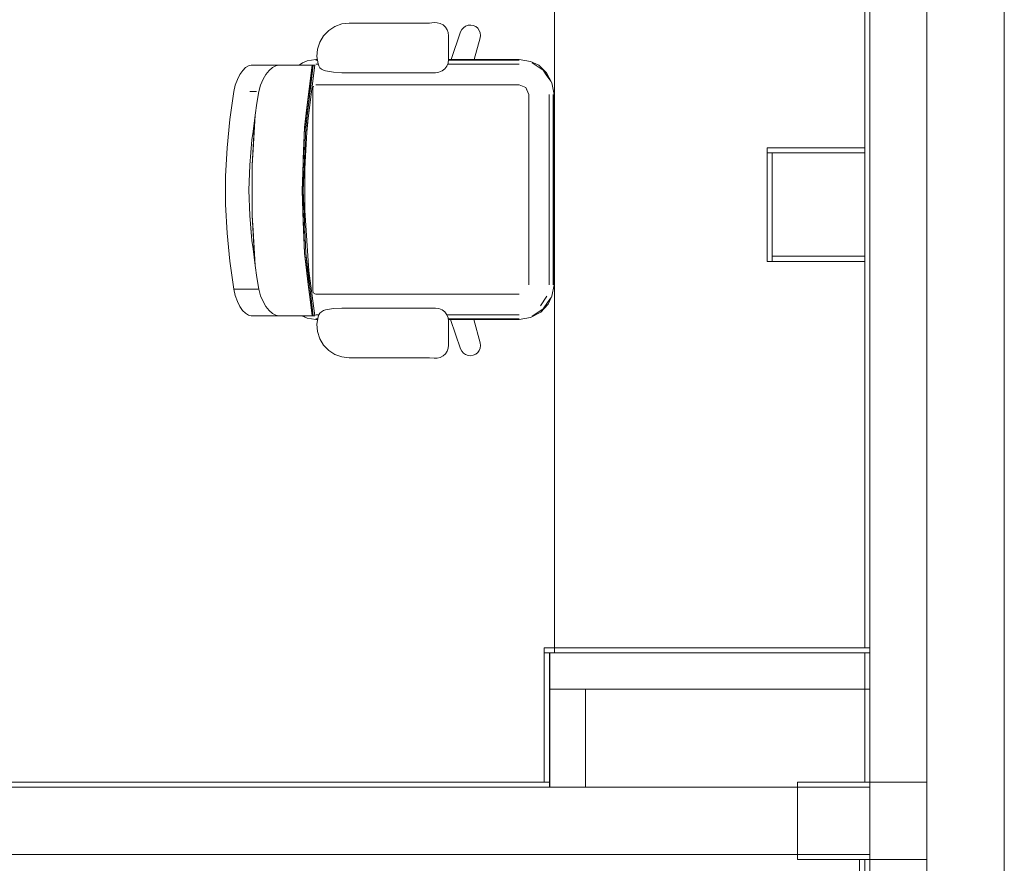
# Model space of a CAD drawing. Header units: millimetres. Extents: x 2 to 902, y -447 to 199.
# Tile 1028 of 1056: x 82.01 to 85.82, y 157.59 to 160.85. Entities that reach past the tile are written whole.
import ezdxf

# ---------------------------------------------------------------- set-up
doc = ezdxf.new("R2010")
doc.units = ezdxf.units.MM
doc.header["$MEASUREMENT"] = 0
for name, color, linetype, lineweight in [('IFC-Elemento de mobília-Contorno', 152, 'Continuous', 5), ('IFC-Laje-Contorno', 134, 'Continuous', 5), ('IFC-Parede padrão-Contorno', 44, 'Continuous', 5), ('IFC-Pilar-Contorno', 83, 'Continuous', 5), ('IFC-Viga-Contorno', 66, 'Continuous', 5)]:
    doc.layers.add(name, color=color, linetype=linetype, lineweight=lineweight)

msp = doc.modelspace()

# ---------------------------------------------------------------- linework, layer by layer
at = {"layer": 'IFC-Elemento de mobília-Contorno', "color": 7, "lineweight": 5}
for p, q in [((83.2095, 160.8112), (83.2336, 160.8267)), ((83.2095, 160.8112), (83.2336, 160.8267)), ((83.2336, 160.8267), (83.2606, 160.8364)), ((83.2336, 160.8267), (83.2606, 160.8364)), ((83.2606, 160.8364), (83.2891, 160.8397)), ((83.2606, 160.8364), (83.2891, 160.8397)), ((83.2891, 160.8397), (83.5822, 160.8397)), ((83.2891, 160.8397), (83.5822, 160.8397)), ((83.5822, 160.8397), (83.5998, 160.8401)), ((83.5822, 160.8397), (83.5998, 160.8401)), ((83.5998, 160.8401), (83.6175, 160.8415)), ((83.5998, 160.8401), (83.6175, 160.8415)), ((83.6175, 160.8415), (83.6296, 160.8412)), ((83.6175, 160.8415), (83.6296, 160.8412)), ((83.6296, 160.8412), (83.6413, 160.8381)), ((83.6296, 160.8412), (83.6413, 160.8381)), ((83.6413, 160.8381), (83.6519, 160.8324)), ((83.6413, 160.8381), (83.6519, 160.8324)), ((83.6519, 160.8324), (83.6609, 160.8243)), ((83.6519, 160.8324), (83.6609, 160.8243)), ((83.6609, 160.8243), (83.6677, 160.8143)), ((83.6609, 160.8243), (83.6677, 160.8143)), ((83.7245, 160.8144), (83.7311, 160.822)), ((83.7245, 160.8144), (83.7311, 160.822)), ((83.7311, 160.822), (83.7395, 160.8277)), ((83.7311, 160.822), (83.7395, 160.8277)), ((83.7395, 160.8277), (83.749, 160.8311)), ((83.7395, 160.8277), (83.749, 160.8311)), ((83.749, 160.8311), (83.759, 160.8319)), ((83.749, 160.8311), (83.759, 160.8319)), ((83.759, 160.8319), (83.769, 160.8302)), ((83.759, 160.8319), (83.769, 160.8302)), ((83.769, 160.8302), (83.7782, 160.826)), ((83.769, 160.8302), (83.7782, 160.826)), ((83.7782, 160.826), (83.786, 160.8197)), ((83.7782, 160.826), (83.786, 160.8197)), ((83.1749, 160.766), (83.1896, 160.7906)), ((83.1749, 160.766), (83.1896, 160.7906)), ((83.1896, 160.7906), (83.2095, 160.8112)), ((83.1896, 160.7906), (83.2095, 160.8112)), ((83.6677, 160.8143), (83.6719, 160.8029)), ((83.6677, 160.8143), (83.6719, 160.8029)), ((83.6719, 160.8029), (83.6734, 160.7909)), ((83.6719, 160.8029), (83.6734, 160.7909)), ((83.6734, 160.6984), (83.6734, 160.7909)), ((83.6734, 160.6984), (83.6734, 160.7909)), ((83.6829, 160.6985), (83.72, 160.8054)), ((83.6829, 160.6985), (83.72, 160.8054)), ((83.72, 160.8054), (83.7245, 160.8144)), ((83.72, 160.8054), (83.7245, 160.8144)), ((83.773, 160.6988), (83.7955, 160.7822)), ((83.773, 160.6988), (83.7955, 160.7822)), ((83.786, 160.8197), (83.792, 160.8115)), ((83.786, 160.8197), (83.792, 160.8115)), ((83.792, 160.8115), (83.7957, 160.8022)), ((83.792, 160.8115), (83.7957, 160.8022)), ((83.7955, 160.7822), (83.7969, 160.7921)), ((83.7955, 160.7822), (83.7969, 160.7921)), ((83.7957, 160.8022), (83.7969, 160.7921)), ((83.7957, 160.8022), (83.7969, 160.7921)), ((83.1662, 160.7387), (83.1749, 160.766)), ((83.1662, 160.7387), (83.1749, 160.766)), ((83.1639, 160.7101), (83.1662, 160.7387)), ((83.1639, 160.7101), (83.1662, 160.7387)), ((83.1639, 160.7101), (83.1681, 160.6818)), ((83.1639, 160.7101), (83.1681, 160.6818)), ((82.8766, 160.6563), (82.8876, 160.6678)), ((82.8766, 160.6563), (82.8876, 160.6678)), ((82.8876, 160.6678), (82.8986, 160.6749)), ((82.8876, 160.6678), (82.8986, 160.6749)), ((82.8986, 160.6749), (82.9089, 160.6773)), ((82.8986, 160.6749), (82.9089, 160.6773)), ((82.9089, 160.6773), (83.0169, 160.6773)), ((82.9089, 160.6773), (83.0169, 160.6773)), ((82.979, 160.6566), (82.9919, 160.6679)), ((82.979, 160.6566), (82.9919, 160.6679)), ((82.9919, 160.6679), (83.0047, 160.6749)), ((82.9919, 160.6679), (83.0047, 160.6749)), ((83.0047, 160.6749), (83.0169, 160.6773)), ((83.0047, 160.6749), (83.0169, 160.6773)), ((83.0169, 160.6773), (83.052, 160.6773)), ((83.0169, 160.6773), (83.052, 160.6773)), ((83.052, 160.6773), (83.0817, 160.6773)), ((83.052, 160.6773), (83.0817, 160.6773)), ((83.0817, 160.6773), (83.1059, 160.6773)), ((83.0817, 160.6773), (83.1059, 160.6773)), ((83.0948, 160.6773), (83.1076, 160.6864)), ((83.0948, 160.6773), (83.1076, 160.6864)), ((83.1059, 160.6773), (83.1244, 160.6773)), ((83.1059, 160.6773), (83.1244, 160.6773)), ((83.1076, 160.6864), (83.1267, 160.6941)), ((83.1076, 160.6864), (83.1267, 160.6941)), ((83.1161, 160.4355), (83.1451, 160.6773)), ((83.1205, 160.4355), (83.1495, 160.6773)), ((83.1244, 160.6773), (83.1371, 160.6773)), ((83.1244, 160.6773), (83.1371, 160.6773)), ((83.1253, 160.5125), (83.1451, 160.6773)), ((83.1267, 160.6941), (83.1594, 160.6993)), ((83.1267, 160.6941), (83.1594, 160.6993)), ((83.1267, 160.4411), (83.1556, 160.6773)), ((83.1267, 160.4411), (83.1556, 160.6773)), ((83.1346, 160.5894), (83.1451, 160.6773)), ((83.1371, 160.6773), (83.144, 160.6773)), ((83.1371, 160.6773), (83.144, 160.6773)), ((83.1398, 160.6334), (83.1456, 160.6773)), ((83.1398, 160.6334), (83.1451, 160.6773)), ((83.1398, 160.6332), (83.1451, 160.6773)), ((83.1398, 160.6334), (83.1456, 160.6773)), ((83.144, 160.6773), (83.1451, 160.6773)), ((83.144, 160.6773), (83.1451, 160.6773)), ((83.1442, 160.6334), (83.1495, 160.6773)), ((83.1442, 160.6334), (83.1495, 160.6773)), ((83.1451, 160.6773), (83.1456, 160.6773)), ((83.1451, 160.6773), (83.1456, 160.6773)), ((83.1456, 160.6773), (83.1461, 160.6773)), ((83.1456, 160.6773), (83.1461, 160.6773)), ((83.1461, 160.6773), (83.1495, 160.6773)), ((83.1461, 160.6773), (83.1495, 160.6773)), ((83.1495, 160.6773), (83.1542, 160.6773)), ((83.1495, 160.6773), (83.1542, 160.6773)), ((83.1542, 160.6773), (83.1556, 160.6773)), ((83.1542, 160.6773), (83.1556, 160.6773)), ((83.1594, 160.6993), (83.1655, 160.6993)), ((83.1594, 160.6993), (83.1655, 160.6993)), ((83.1594, 160.6957), (83.166, 160.6957)), ((83.1594, 160.6802), (83.1687, 160.6802)), ((83.1681, 160.6818), (83.1712, 160.674)), ((83.1681, 160.6818), (83.1712, 160.674)), ((83.1712, 160.674), (83.1758, 160.6671)), ((83.1712, 160.674), (83.1758, 160.6671)), ((83.6585, 160.6625), (83.6666, 160.673)), ((83.6585, 160.6625), (83.6666, 160.673)), ((83.6666, 160.673), (83.6716, 160.6853)), ((83.6666, 160.673), (83.6716, 160.6853)), ((83.6695, 160.6802), (83.6728, 160.6802)), ((83.6695, 160.6802), (83.7787, 160.6802)), ((83.6695, 160.6802), (83.6728, 160.6802)), ((83.6716, 160.6853), (83.6734, 160.6984)), ((83.6716, 160.6853), (83.6734, 160.6984)), ((83.6728, 160.6802), (83.9468, 160.6802)), ((83.673, 160.6957), (83.9468, 160.6957)), ((83.6734, 160.6984), (83.9468, 160.6993)), ((83.6734, 160.6984), (83.9468, 160.6993)), ((83.9468, 160.6993), (83.9908, 160.6906)), ((83.9468, 160.6993), (83.9908, 160.6906)), ((83.9908, 160.6906), (84.022, 160.6765)), ((83.9908, 160.6906), (84.022, 160.6765)), ((83.9972, 160.6857), (84.0157, 160.6735)), ((83.9972, 160.6857), (84.0157, 160.6735)), ((84.0157, 160.6735), (84.0399, 160.6571)), ((84.0157, 160.6735), (84.0399, 160.6571)), ((84.022, 160.6765), (84.0529, 160.647)), ((84.022, 160.6765), (84.0529, 160.647)), ((82.8561, 160.6216), (82.8659, 160.6408)), ((82.8561, 160.6216), (82.8659, 160.6408)), ((82.8659, 160.6408), (82.8766, 160.6563)), ((82.8659, 160.6408), (82.8766, 160.6563)), ((82.9553, 160.6222), (82.9666, 160.6413)), ((82.9553, 160.6222), (82.9666, 160.6413)), ((82.9666, 160.6413), (82.979, 160.6566)), ((82.9666, 160.6413), (82.979, 160.6566)), ((83.1205, 160.4355), (83.1442, 160.6334)), ((83.1253, 160.5125), (83.1398, 160.6334)), ((83.13, 160.551), (83.1398, 160.6334)), ((83.1396, 160.5949), (83.1442, 160.6334)), ((83.1396, 160.5949), (83.1442, 160.6334)), ((83.1758, 160.6671), (83.1818, 160.6614)), ((83.1758, 160.6671), (83.1818, 160.6614)), ((83.1818, 160.6614), (83.1889, 160.6571)), ((83.1818, 160.6614), (83.1889, 160.6571)), ((83.1889, 160.6571), (83.1968, 160.6545)), ((83.1889, 160.6571), (83.1968, 160.6545)), ((83.1968, 160.6545), (83.2284, 160.6493)), ((83.1968, 160.6545), (83.2284, 160.6493)), ((83.2284, 160.6493), (83.2603, 160.6476)), ((83.2284, 160.6493), (83.2603, 160.6476)), ((83.2603, 160.6476), (83.6226, 160.6476)), ((83.2603, 160.6476), (83.6226, 160.6476)), ((83.6226, 160.6476), (83.6357, 160.6493)), ((83.6226, 160.6476), (83.6357, 160.6493)), ((83.6357, 160.6493), (83.648, 160.6544)), ((83.6357, 160.6493), (83.648, 160.6544)), ((83.648, 160.6544), (83.6585, 160.6625)), ((83.648, 160.6544), (83.6585, 160.6625)), ((84.0399, 160.6571), (84.0542, 160.6358)), ((84.0399, 160.6571), (84.0685, 160.6144)), ((84.0529, 160.647), (84.0734, 160.608)), ((84.0529, 160.647), (84.0734, 160.608)), ((84.0542, 160.6358), (84.0685, 160.6144)), ((82.8424, 160.5747), (82.8481, 160.5993)), ((82.8424, 160.5747), (82.8481, 160.5993)), ((82.8481, 160.5993), (82.8561, 160.6216)), ((82.8481, 160.5993), (82.8561, 160.6216)), ((82.9395, 160.5747), (82.946, 160.5998)), ((82.9395, 160.5747), (82.946, 160.5998)), ((82.946, 160.5998), (82.9553, 160.6222)), ((82.946, 160.5998), (82.9553, 160.6222)), ((83.135, 160.5564), (83.1396, 160.5949)), ((83.1479, 160.5894), (83.1503, 160.5952)), ((83.1479, 160.5894), (83.1493, 160.5928)), ((83.1493, 160.5928), (83.1503, 160.5952)), ((83.1594, 160.6009), (83.9468, 160.6009)), ((83.9468, 160.6009), (83.9665, 160.5927)), ((83.9468, 160.6009), (83.9729, 160.5901)), ((83.9665, 160.5927), (83.9729, 160.5901)), ((84.0734, 160.608), (84.0821, 160.564)), ((84.0734, 160.608), (84.0821, 160.564)), ((82.8266, 160.4663), (82.8424, 160.5747)), ((82.8266, 160.4663), (82.8424, 160.5747)), ((82.904, 160.5747), (82.9306, 160.5747)), ((82.9317, 160.5294), (82.9395, 160.5747)), ((82.9317, 160.5294), (82.9395, 160.5747)), ((83.1277, 160.496), (83.135, 160.5564)), ((83.1277, 160.496), (83.135, 160.5564)), ((83.13, 160.551), (83.1346, 160.5894)), ((83.1479, 159.802), (83.1479, 160.5894)), ((83.9729, 160.5901), (83.9781, 160.5773)), ((83.9729, 160.5901), (83.9836, 160.564)), ((83.9836, 159.8274), (83.9836, 160.564)), ((83.9836, 159.8274), (83.9836, 160.564)), ((84.063, 159.8274), (84.063, 160.564)), ((84.0785, 160.2409), (84.0785, 160.564)), ((84.0808, 160.1957), (84.0821, 160.564)), ((84.0808, 160.1957), (84.0821, 160.564)), ((82.9248, 160.4839), (82.9317, 160.5294)), ((82.9248, 160.4839), (82.9317, 160.5294)), ((82.9132, 160.2899), (82.9248, 160.4839)), ((82.9167, 160.42), (82.9248, 160.4839)), ((82.9167, 160.3489), (82.9248, 160.4839)), ((82.9167, 160.42), (82.9248, 160.4839)), ((82.9203, 160.4079), (82.9248, 160.4839)), ((83.1161, 160.4355), (83.1253, 160.5125)), ((83.1205, 160.4355), (83.1277, 160.496)), ((83.1218, 160.4831), (83.1253, 160.5125)), ((82.816, 160.357), (82.8266, 160.4663)), ((82.816, 160.357), (82.8266, 160.4663)), ((83.1158, 160.4267), (83.1207, 160.474)), ((83.1158, 160.4267), (83.1207, 160.4739)), ((83.1161, 160.4355), (83.1207, 160.474)), ((83.1177, 160.278), (83.1267, 160.4411)), ((83.1177, 160.278), (83.1267, 160.4411)), ((83.1254, 160.4175), (83.1285, 160.4559)), ((83.1254, 160.4175), (83.1285, 160.4559)), ((82.9126, 160.3874), (82.9167, 160.42)), ((82.9126, 160.3874), (82.9167, 160.42)), ((82.9132, 160.2899), (82.9203, 160.4079)), ((82.9167, 160.3489), (82.9203, 160.4079)), ((83.1065, 160.1921), (83.1161, 160.4355)), ((83.1108, 160.1921), (83.1205, 160.4355)), ((83.1113, 160.3138), (83.1161, 160.4355)), ((83.1137, 160.3747), (83.1161, 160.4355)), ((83.1181, 160.3747), (83.1205, 160.4355)), ((82.9082, 160.3388), (82.9126, 160.3874)), ((82.9082, 160.3388), (82.9126, 160.3874)), ((83.1113, 160.3138), (83.1137, 160.3747)), ((83.1156, 160.3138), (83.1181, 160.3747)), ((82.8107, 160.2471), (82.816, 160.357)), ((82.8107, 160.2471), (82.816, 160.357)), ((82.9039, 160.2902), (82.9082, 160.3388)), ((82.9039, 160.2902), (82.9082, 160.3388)), ((82.9132, 160.2899), (82.9167, 160.3489)), ((82.9006, 160.1927), (82.9039, 160.2902)), ((82.9006, 160.1927), (82.9039, 160.2902)), ((82.9132, 160.0956), (82.9132, 160.2899)), ((83.1089, 160.253), (83.1113, 160.3138)), ((83.1089, 160.253), (83.1113, 160.3138)), ((83.1108, 160.1921), (83.1156, 160.3138)), ((83.1132, 160.253), (83.1156, 160.3138)), ((83.1177, 160.2721), (83.119, 160.3027)), ((83.1177, 160.2721), (83.119, 160.3027)), ((83.1065, 160.1921), (83.1089, 160.253)), ((83.1065, 160.1921), (83.1089, 160.253)), ((83.1108, 160.1921), (83.1132, 160.253)), ((83.1174, 160.1144), (83.1177, 160.278)), ((83.1174, 160.1144), (83.1177, 160.278)), ((84.0785, 160.0795), (84.0785, 160.2798)), ((82.8107, 160.2471), (82.8107, 160.1371)), ((82.8107, 160.2471), (82.8107, 160.1371)), ((84.0785, 159.8274), (84.0785, 160.2409)), ((84.081, 160.2359), (84.0838, 160.2358)), ((84.081, 160.2359), (84.0838, 160.2358)), ((82.9006, 160.1927), (82.9038, 160.0952)), ((82.9006, 160.1927), (82.9038, 160.0952)), ((83.1065, 160.1921), (83.1089, 160.1313)), ((83.1065, 160.1921), (83.1113, 160.0704)), ((83.1065, 160.1921), (83.1089, 160.1313)), ((83.1065, 160.1921), (83.1161, 159.9488)), ((83.1108, 160.1921), (83.1205, 159.9488)), ((83.1108, 160.1921), (83.1132, 160.1313)), ((84.0808, 160.1957), (84.0821, 159.8274)), ((84.0808, 160.1957), (84.0821, 159.8274)), ((82.8107, 160.1371), (82.8161, 160.0273)), ((82.8107, 160.1371), (82.8161, 160.0273)), ((84.081, 160.1484), (84.0838, 160.1485)), ((84.081, 160.1484), (84.0838, 160.1485)), ((83.1089, 160.1313), (83.1113, 160.0704)), ((83.1089, 160.1313), (83.1113, 160.0704)), ((83.1132, 160.1313), (83.1156, 160.0704)), ((83.1132, 160.1313), (83.1156, 160.0704)), ((83.1132, 160.1313), (83.1205, 159.9488)), ((83.1174, 160.1144), (83.1324, 159.8808)), ((83.1174, 160.1144), (83.1324, 159.8808)), ((82.9038, 160.0952), (82.9082, 160.0467)), ((82.9038, 160.0952), (82.9082, 160.0467)), ((82.9038, 160.0952), (82.9125, 159.9981)), ((82.9132, 160.0956), (82.9202, 159.9776)), ((82.9132, 160.0956), (82.9167, 160.0366)), ((82.9132, 160.0956), (82.9247, 159.9015)), ((83.1113, 160.0704), (83.1137, 160.0096)), ((83.1156, 160.0704), (83.1205, 159.9488)), ((82.8161, 160.0273), (82.8267, 159.918)), ((82.8161, 160.0273), (82.8267, 159.918)), ((82.9082, 160.0467), (82.9125, 159.9981)), ((82.9082, 160.0467), (82.9125, 159.9981)), ((82.9167, 160.0366), (82.9247, 159.9015)), ((82.9167, 160.0366), (82.9202, 159.9776)), ((82.9125, 159.9981), (82.9166, 159.9655)), ((83.1137, 160.0096), (83.1161, 159.9488)), ((82.9166, 159.9655), (82.9247, 159.9015)), ((82.9202, 159.9776), (82.9247, 159.9015)), ((83.1161, 159.9488), (83.1234, 159.8883)), ((83.1161, 159.9488), (83.1451, 159.7069)), ((83.1161, 159.9488), (83.1306, 159.8278)), ((83.1205, 159.9488), (83.1251, 159.9103)), ((83.1205, 159.9488), (83.1348, 159.8296)), ((82.8267, 159.918), (82.8424, 159.8095)), ((82.8267, 159.918), (82.8424, 159.8095)), ((83.1251, 159.9103), (83.1343, 159.8333)), ((83.1251, 159.9103), (83.1297, 159.8718)), ((83.1251, 159.9103), (83.1297, 159.8718)), ((83.1251, 159.9103), (83.1348, 159.8296)), ((82.9247, 159.9015), (82.9316, 159.8554)), ((82.9247, 159.9015), (82.9316, 159.8554)), ((83.1234, 159.8883), (83.1306, 159.8278)), ((83.1297, 159.8718), (83.1343, 159.8333)), ((83.1297, 159.8718), (83.1343, 159.8333)), ((83.1297, 159.8718), (83.1348, 159.8296)), ((83.1313, 159.8979), (83.1344, 159.8662)), ((83.1313, 159.8979), (83.1344, 159.8662)), ((83.1324, 159.8808), (83.1556, 159.7069)), ((83.1324, 159.8808), (83.1556, 159.7069)), ((82.9316, 159.8554), (82.9395, 159.8095)), ((82.9316, 159.8554), (82.9395, 159.8095)), ((83.1343, 159.8333), (83.1348, 159.8296)), ((83.1348, 159.8296), (83.1442, 159.7509)), ((83.1348, 159.8296), (83.1389, 159.7948)), ((83.1348, 159.8296), (83.1495, 159.7069)), ((83.1348, 159.8296), (83.1389, 159.7948)), ((82.8424, 159.8095), (82.8481, 159.7849)), ((82.8424, 159.8095), (82.8481, 159.7849)), ((82.8424, 159.8095), (82.9395, 159.8095)), ((82.9041, 159.8095), (82.9395, 159.8095)), ((82.9395, 159.8095), (82.946, 159.7845)), ((82.9395, 159.8095), (82.946, 159.7845)), ((83.1306, 159.8278), (83.1352, 159.7894)), ((83.1306, 159.8278), (83.1352, 159.7894)), ((83.1389, 159.7948), (83.1442, 159.7509)), ((83.1389, 159.7948), (83.1442, 159.7509)), ((83.1479, 159.802), (83.1513, 159.7939)), ((83.1479, 159.802), (83.1493, 159.7986)), ((83.1493, 159.7986), (83.1503, 159.7963)), ((83.1503, 159.7963), (83.1513, 159.7939)), ((83.1536, 159.7929), (83.1594, 159.7906)), ((83.1536, 159.7929), (83.156, 159.792)), ((83.156, 159.792), (83.1594, 159.7906)), ((84.0734, 159.7834), (84.0821, 159.8274)), ((84.0734, 159.7834), (84.0821, 159.8274)), ((82.8481, 159.7849), (82.8561, 159.7626)), ((82.8481, 159.7849), (82.8561, 159.7626)), ((82.8561, 159.7626), (82.8659, 159.7435)), ((82.8561, 159.7626), (82.8659, 159.7435)), ((82.946, 159.7845), (82.9553, 159.762)), ((82.946, 159.7845), (82.9553, 159.762)), ((82.9553, 159.762), (82.9666, 159.743)), ((82.9553, 159.762), (82.9666, 159.743)), ((83.1352, 159.7894), (83.1398, 159.7509)), ((83.1352, 159.7894), (83.1398, 159.7509)), ((83.1594, 159.7906), (83.9468, 159.7906)), ((84.0289, 159.7453), (84.0541, 159.783)), ((84.0399, 159.7343), (84.0562, 159.7585)), ((84.0399, 159.7343), (84.0562, 159.7585)), ((84.0562, 159.7585), (84.0685, 159.777)), ((84.0562, 159.7585), (84.0685, 159.777)), ((84.0593, 159.7522), (84.0734, 159.7834)), ((84.0593, 159.7522), (84.0734, 159.7834)), ((82.8659, 159.7435), (82.8765, 159.728)), ((82.8659, 159.7435), (82.8765, 159.728)), ((82.8765, 159.728), (82.8876, 159.7165)), ((82.8765, 159.728), (82.8876, 159.7165)), ((82.8876, 159.7165), (82.8986, 159.7094)), ((82.8876, 159.7165), (82.8986, 159.7094)), ((82.9666, 159.743), (82.979, 159.7276)), ((82.9666, 159.743), (82.979, 159.7276)), ((82.979, 159.7276), (82.9919, 159.7164)), ((82.979, 159.7276), (82.9919, 159.7164)), ((82.9919, 159.7164), (83.0047, 159.7093)), ((82.9919, 159.7164), (83.0047, 159.7093)), ((83.1398, 159.7509), (83.1457, 159.7069)), ((83.1398, 159.7509), (83.1451, 159.7069)), ((83.1398, 159.7509), (83.1457, 159.7069)), ((83.1442, 159.7509), (83.1495, 159.7069)), ((83.1712, 159.7102), (83.1758, 159.7171)), ((83.1712, 159.7102), (83.1758, 159.7171)), ((83.1758, 159.7171), (83.1818, 159.7229)), ((83.1758, 159.7171), (83.1818, 159.7229)), ((83.1818, 159.7229), (83.1889, 159.7272)), ((83.1818, 159.7229), (83.1889, 159.7272)), ((83.1889, 159.7272), (83.1968, 159.7298)), ((83.1889, 159.7272), (83.1968, 159.7298)), ((83.1968, 159.7298), (83.2284, 159.7349)), ((83.1968, 159.7298), (83.2284, 159.7349)), ((83.2284, 159.7349), (83.2603, 159.7367)), ((83.2284, 159.7349), (83.2603, 159.7367)), ((83.2603, 159.7367), (83.6226, 159.7367)), ((83.2603, 159.7367), (83.6226, 159.7367)), ((83.6226, 159.7367), (83.6357, 159.7349)), ((83.6226, 159.7367), (83.6357, 159.7349)), ((83.6357, 159.7349), (83.648, 159.7298)), ((83.6357, 159.7349), (83.648, 159.7298)), ((83.648, 159.7298), (83.6585, 159.7218)), ((83.648, 159.7298), (83.6585, 159.7218)), ((83.6585, 159.7218), (83.6666, 159.7113)), ((83.6585, 159.7218), (83.6666, 159.7112)), ((83.9908, 159.7008), (84.0298, 159.7213)), ((83.9908, 159.7008), (84.0298, 159.7213)), ((83.9972, 159.7057), (84.0399, 159.7343)), ((83.9972, 159.7057), (84.0186, 159.72)), ((84.0186, 159.72), (84.0399, 159.7343)), ((84.0298, 159.7213), (84.0593, 159.7522)), ((84.0298, 159.7213), (84.0593, 159.7522)), ((82.8986, 159.7094), (82.9089, 159.7069)), ((82.8986, 159.7094), (82.9089, 159.7069)), ((82.9089, 159.7069), (83.0169, 159.7069)), ((82.9089, 159.7069), (83.0169, 159.7069)), ((83.0047, 159.7093), (83.0169, 159.7069)), ((83.0047, 159.7093), (83.0169, 159.7069)), ((83.0169, 159.7069), (83.052, 159.7069)), ((83.0169, 159.7069), (83.052, 159.7069)), ((83.052, 159.7069), (83.0817, 159.7069)), ((83.052, 159.7069), (83.0817, 159.7069)), ((83.0817, 159.7069), (83.106, 159.7069)), ((83.0817, 159.7069), (83.106, 159.7069)), ((83.1059, 159.7069), (83.1244, 159.7069)), ((83.1059, 159.7069), (83.1244, 159.7069)), ((83.106, 159.7069), (83.1267, 159.6973)), ((83.106, 159.7069), (83.1267, 159.6973)), ((83.114, 159.7069), (83.1187, 159.7038)), ((83.114, 159.7069), (83.1187, 159.7038)), ((83.1244, 159.7069), (83.1371, 159.7069)), ((83.1244, 159.7069), (83.1371, 159.7069)), ((83.1267, 159.6973), (83.1594, 159.6921)), ((83.1267, 159.6973), (83.1594, 159.6921)), ((83.1371, 159.7069), (83.144, 159.7069)), ((83.1371, 159.7069), (83.144, 159.7069)), ((83.144, 159.7069), (83.1451, 159.7069)), ((83.144, 159.7069), (83.1451, 159.7069)), ((83.1451, 159.7069), (83.1457, 159.7069)), ((83.1451, 159.7069), (83.1457, 159.7069)), ((83.1457, 159.7069), (83.1461, 159.7069)), ((83.1457, 159.7069), (83.1461, 159.7069)), ((83.1461, 159.7069), (83.1495, 159.7069)), ((83.1461, 159.7069), (83.1495, 159.7069)), ((83.1495, 159.7069), (83.1542, 159.7069)), ((83.1495, 159.7069), (83.1542, 159.7069)), ((83.1542, 159.7069), (83.1556, 159.7069)), ((83.1542, 159.7069), (83.1556, 159.7069)), ((83.1594, 159.7112), (83.1718, 159.7112)), ((83.1594, 159.6957), (83.1671, 159.6957)), ((83.1594, 159.6921), (83.1666, 159.6921)), ((83.1594, 159.6921), (83.1666, 159.6921)), ((83.1639, 159.6742), (83.1681, 159.7025)), ((83.1639, 159.6742), (83.1681, 159.7025)), ((83.1681, 159.7025), (83.1712, 159.7102)), ((83.1681, 159.7025), (83.1712, 159.7102)), ((83.6666, 159.7113), (83.6716, 159.699)), ((83.6666, 159.7113), (83.6716, 159.699)), ((83.6666, 159.7112), (83.7787, 159.7112)), ((83.6666, 159.7112), (83.7074, 159.7112)), ((83.6716, 159.699), (83.6734, 159.6859)), ((83.6716, 159.699), (83.6734, 159.6859)), ((83.6721, 159.6957), (83.9468, 159.6957)), ((83.6724, 159.693), (83.9468, 159.6921)), ((83.6724, 159.693), (83.9468, 159.6921)), ((83.6734, 159.5933), (83.6734, 159.6859)), ((83.6734, 159.5933), (83.6734, 159.6859)), ((83.6804, 159.693), (83.72, 159.5788)), ((83.6804, 159.693), (83.72, 159.5788)), ((83.7074, 159.7112), (83.9468, 159.7112)), ((83.771, 159.6927), (83.7955, 159.6021)), ((83.771, 159.6927), (83.7955, 159.6021)), ((83.9468, 159.6921), (83.9908, 159.7008)), ((83.9468, 159.6921), (83.9908, 159.7008)), ((83.1639, 159.6742), (83.1662, 159.6456)), ((83.1639, 159.6742), (83.1662, 159.6456)), ((83.1662, 159.6456), (83.1749, 159.6183)), ((83.1662, 159.6456), (83.1749, 159.6183)), ((83.1749, 159.6183), (83.1896, 159.5937)), ((83.1749, 159.6183), (83.1896, 159.5937)), ((83.7955, 159.6021), (83.7969, 159.5921)), ((83.7955, 159.6021), (83.7969, 159.5921)), ((83.1896, 159.5937), (83.2095, 159.5731)), ((83.1896, 159.5937), (83.2095, 159.5731)), ((83.2095, 159.5731), (83.2336, 159.5575)), ((83.2095, 159.5731), (83.2336, 159.5575)), ((83.6609, 159.56), (83.6677, 159.57)), ((83.6609, 159.56), (83.6677, 159.57)), ((83.6677, 159.57), (83.6719, 159.5813)), ((83.6677, 159.57), (83.6719, 159.5813)), ((83.6719, 159.5813), (83.6734, 159.5933)), ((83.6719, 159.5813), (83.6734, 159.5933)), ((83.72, 159.5788), (83.7245, 159.5698)), ((83.72, 159.5788), (83.7245, 159.5698)), ((83.7245, 159.5698), (83.7311, 159.5622)), ((83.7245, 159.5698), (83.7311, 159.5622)), ((83.7782, 159.5582), (83.786, 159.5646)), ((83.7782, 159.5582), (83.786, 159.5646)), ((83.786, 159.5646), (83.792, 159.5727)), ((83.786, 159.5646), (83.792, 159.5727)), ((83.792, 159.5727), (83.7957, 159.5821)), ((83.792, 159.5727), (83.7957, 159.5821)), ((83.7957, 159.5821), (83.7969, 159.5921)), ((83.7957, 159.5821), (83.7969, 159.5921)), ((83.2336, 159.5575), (83.2606, 159.5479)), ((83.2336, 159.5575), (83.2606, 159.5479)), ((83.2606, 159.5479), (83.2891, 159.5446)), ((83.2606, 159.5479), (83.2891, 159.5446)), ((83.2891, 159.5446), (83.5822, 159.5446)), ((83.2891, 159.5446), (83.5822, 159.5446)), ((83.5822, 159.5446), (83.5998, 159.5441)), ((83.5822, 159.5446), (83.5998, 159.5441)), ((83.5998, 159.5441), (83.6175, 159.5428)), ((83.5998, 159.5441), (83.6175, 159.5428)), ((83.6175, 159.5428), (83.6296, 159.543)), ((83.6175, 159.5428), (83.6296, 159.543)), ((83.6296, 159.543), (83.6413, 159.5461)), ((83.6296, 159.543), (83.6413, 159.5461)), ((83.6413, 159.5461), (83.6519, 159.5519)), ((83.6413, 159.5461), (83.6519, 159.5519)), ((83.6519, 159.5519), (83.6609, 159.56)), ((83.6519, 159.5519), (83.6609, 159.56)), ((83.7311, 159.5622), (83.7395, 159.5566)), ((83.7311, 159.5622), (83.7395, 159.5566)), ((83.7395, 159.5566), (83.749, 159.5532)), ((83.7395, 159.5566), (83.749, 159.5532)), ((83.749, 159.5532), (83.759, 159.5523)), ((83.749, 159.5532), (83.759, 159.5523)), ((83.759, 159.5523), (83.769, 159.5541)), ((83.759, 159.5523), (83.769, 159.5541)), ((83.769, 159.5541), (83.7782, 159.5582)), ((83.769, 159.5541), (83.7782, 159.5582))]:
    msp.add_line(p, q, dxfattribs=at)
at = {"layer": 'IFC-Laje-Contorno', "color": 7, "lineweight": 5}
for p, q in [((84.0838, 158.4021), (84.0838, 175.9374)), ((84.0838, 158.4221), (84.0838, 175.8974)), ((85.3038, 158.4021), (85.3038, 161.7175)), ((84.0646, 158.4021), (84.0838, 158.4021)), ((84.0646, 157.8821), (84.0646, 158.4021)), ((84.0838, 158.4021), (85.3038, 158.4021)), ((80.8838, 157.8821), (84.0646, 157.8821))]:
    msp.add_line(p, q, dxfattribs=at)
at = {"layer": 'IFC-Parede padrão-Contorno', "color": 7, "lineweight": 5}
for p, q in [((85.3038, 146.0244), (85.3038, 176.496)), ((85.8238, 146.3298), (85.8238, 164.0997)), ((85.5238, 160.0094), (85.5238, 163.943)), ((85.2838, 159.1979), (85.2838, 161.9521)), ((84.906, 160.3425), (84.906, 160.3575)), ((84.906, 160.3575), (85.0007, 160.3575)), ((84.906, 160.3375), (84.906, 160.3425)), ((84.906, 160.3375), (85.1891, 160.3375)), ((84.906, 160.0228), (84.906, 160.3375)), ((84.926, 160.2322), (84.926, 160.3375)), ((85.0007, 160.3575), (85.2838, 160.3575)), ((85.1891, 160.3375), (85.2838, 160.3375)), ((84.926, 159.9175), (84.926, 160.2322)), ((84.906, 159.9175), (84.906, 160.0228)), ((85.5238, 145.7244), (85.5238, 160.0094)), ((84.906, 159.9175), (84.921, 159.9175)), ((84.921, 159.9175), (84.926, 159.9175)), ((84.926, 159.9375), (85.0157, 159.9375)), ((84.926, 159.9175), (85.1941, 159.9175)), ((85.0157, 159.9375), (85.2841, 159.9375)), ((85.1941, 159.9175), (85.2838, 159.9175)), ((85.2838, 158.4221), (85.2838, 159.1979)), ((84.0438, 158.4069), (84.0438, 158.4221)), ((84.0438, 158.4221), (84.3453, 158.4221)), ((84.3453, 158.4221), (85.3038, 158.4221)), ((84.0438, 158.4021), (84.0438, 158.4069)), ((84.0438, 158.4021), (85.0023, 158.4021)), ((84.0438, 158.0218), (84.0438, 158.4021)), ((84.0638, 158.2825), (84.0638, 158.4021)), ((84.6118, 158.4021), (85.3038, 158.4021)), ((84.0638, 158.2621), (84.0638, 158.324)), ((84.0638, 157.9021), (84.0638, 158.2825)), ((84.0638, 158.2621), (84.7558, 158.2621)), ((84.2038, 158.0942), (84.2038, 158.2621)), ((84.7558, 158.2621), (85.3038, 158.2621)), ((84.2038, 157.8821), (84.2038, 158.0942)), ((84.0638, 157.8821), (84.0638, 158.0501)), ((84.0438, 157.9021), (84.0438, 158.0218)), ((79.8342, 157.9021), (84.0638, 157.9021)), ((78.5038, 157.8821), (82.7334, 157.8821)), ((82.4126, 157.8821), (85.3038, 157.8821)), ((79.868, 157.6221), (82.5785, 157.6221)), ((82.5785, 157.6221), (85.3038, 157.6221)), ((85.2638, 153.2825), (85.2638, 157.6021))]:
    msp.add_line(p, q, dxfattribs=at)
at = {"layer": 'IFC-Pilar-Contorno', "color": 7, "lineweight": 5}
for p, q in [((85.0238, 157.6991), (85.0238, 157.9021)), ((85.0238, 157.9021), (85.0792, 157.9021)), ((85.0238, 157.8384), (85.0238, 157.9021)), ((85.0238, 157.9021), (85.3622, 157.9021)), ((85.0792, 157.9021), (85.1854, 157.9021)), ((85.1854, 157.9021), (85.5238, 157.9021)), ((85.3622, 157.9021), (85.4684, 157.9021)), ((85.4684, 157.9021), (85.5238, 157.9021)), ((85.5238, 157.8689), (85.5238, 157.9021)), ((85.5238, 157.8051), (85.5238, 157.8689)), ((85.0238, 157.8051), (85.0238, 157.8384)), ((85.0238, 157.6021), (85.0238, 157.8051)), ((85.5238, 157.6021), (85.5238, 157.8051)), ((85.0238, 157.6354), (85.0238, 157.6991)), ((85.0238, 157.6021), (85.0238, 157.6354)), ((85.0238, 157.6021), (85.3622, 157.6021)), ((85.0238, 157.6021), (85.13, 157.6021)), ((85.13, 157.6021), (85.1854, 157.6021)), ((85.1854, 157.6021), (85.5238, 157.6021)), ((85.3622, 157.6021), (85.4175, 157.6021)), ((85.4175, 157.6021), (85.5238, 157.6021))]:
    msp.add_line(p, q, dxfattribs=at)
at = {"layer": 'IFC-Viga-Contorno', "color": 7, "lineweight": 5}
for p, q in [((85.5241, 157.7021), (85.5241, 161.7175)), ((85.2841, 157.9021), (85.2841, 158.4021)), ((85.2841, 157.9021), (85.2841, 158.2621)), ((85.2841, 157.9021), (85.3038, 157.9021)), ((85.5238, 157.7021), (85.5238, 157.9021)), ((85.5238, 157.7021), (85.5241, 157.7021)), ((85.5241, 153.2825), (85.5241, 157.7021)), ((85.2841, 153.2825), (85.2841, 157.6021))]:
    msp.add_line(p, q, dxfattribs=at)

doc.saveas('drawing.dxf')
